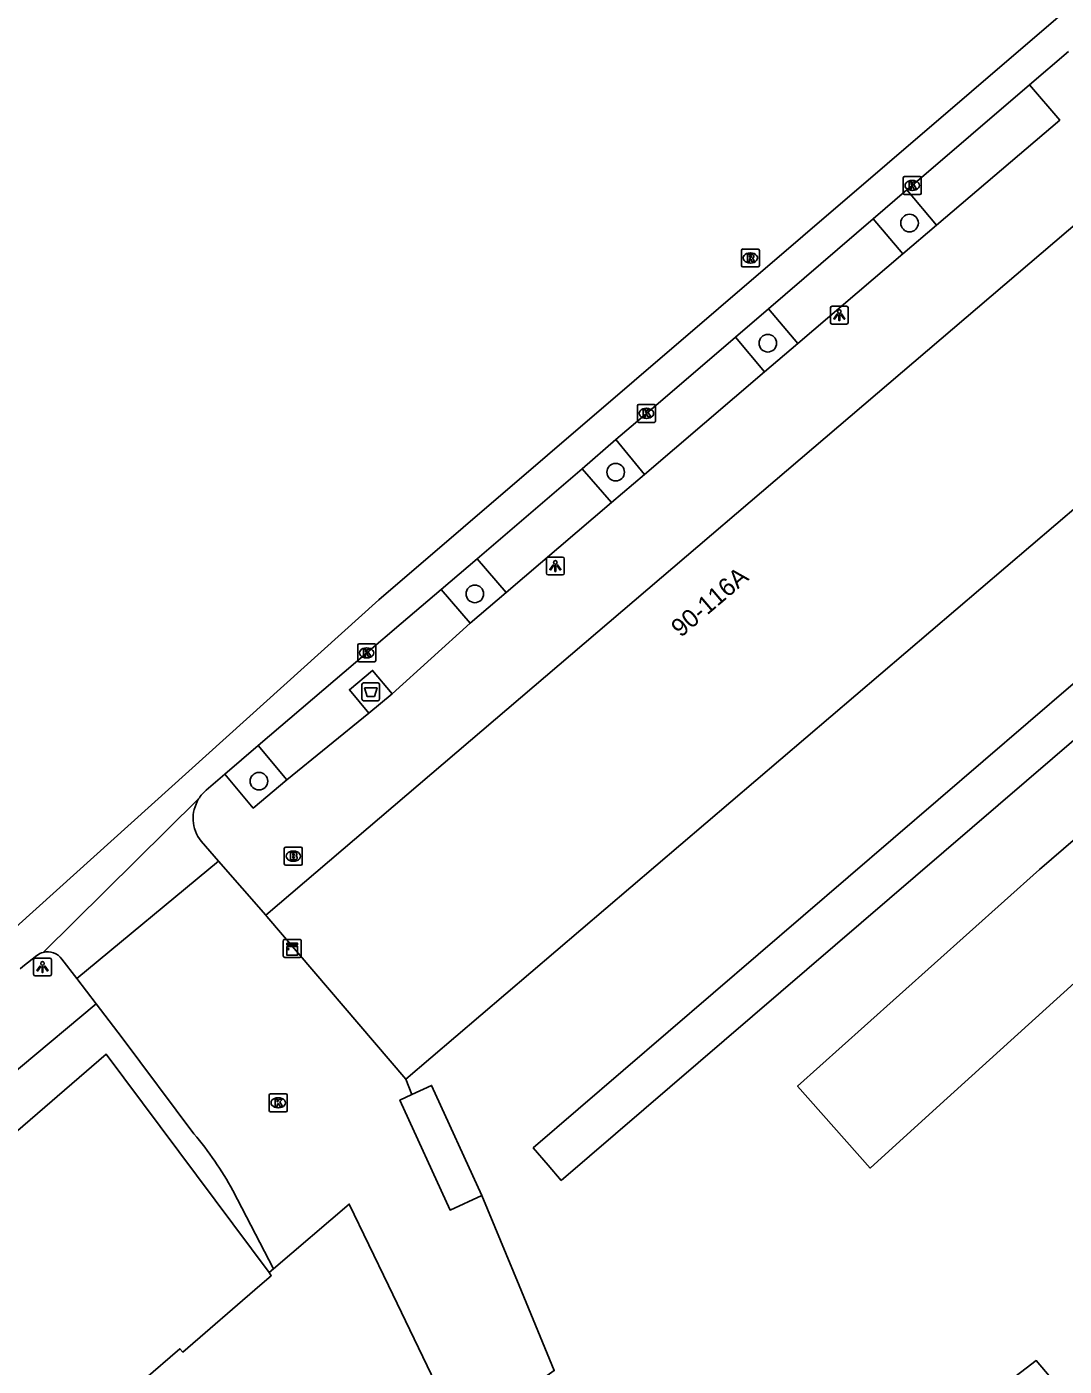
# Model space of a CAD drawing. Extents: x 162172 to 163187, y 382874 to 383684.
# Drawn here: x 162372.6 to 162430.3, y 383245.5 to 383320.1 of the extents above; entities that cross this region are included whole.
import ezdxf

# ---------------------------------------------------------------- set-up
doc = ezdxf.new("R2010")
doc.units = 0
for name, color, linetype in [('IMGEO_Afval_apart_plaats', 7, 'Continuous'), ('IMGEO_Boom', 7, 'Continuous'), ('IMGEO_Brandkraan', 7, 'Continuous'), ('IMGEO_Hek', 7, 'Continuous'), ('IMGEO_Kast', 7, 'Continuous'), ('IMGEO_Kolk', 7, 'Continuous'), ('IMGEO_Lichtpunt', 7, 'Continuous'), ('IMGEO_Pand', 7, 'Continuous'), ('IMGEO_Pand_nummerreeks', 7, 'Continuous'), ('IMGEO_Parkeervlak_open', 7, 'Continuous'), ('IMGEO_Rijbaan_lokaal_gesloten', 7, 'Continuous'), ('IMGEO_Rijbaan_lokaal_open', 7, 'Continuous'), ('IMGEO_Rioolput', 7, 'Continuous'), ('IMGEO_Voetpad_gesloten', 7, 'Continuous'), ('IMGEO_Voetpad_open', 7, 'Continuous')]:
    doc.layers.add(name, color=color, linetype=linetype)

msp = doc.modelspace()

# ---------------------------------------------------------------- linework, layer by layer
at = {"layer": 'IMGEO_Afval_apart_plaats'}
for p, q in [((162391.25, 383282.657), (162391.25, 383283.457)), ((162391.25, 383283.457), (162391.25, 383282.657)), ((162391.35, 383283.557), (162392.14, 383283.557)), ((162392.14, 383283.557), (162391.35, 383283.557)), ((162392.24, 383283.457), (162392.24, 383282.657)), ((162392.24, 383282.657), (162392.24, 383283.457)), ((162392.14, 383282.557), (162391.35, 383282.557)), ((162391.35, 383282.557), (162392.14, 383282.557))]:
    msp.add_line(p, q, dxfattribs=at)
msp.add_lwpolyline([(162391.393, 383283.271), (162392.097, 383283.271), (162391.948, 383282.801), (162391.542, 383282.801), (162391.393, 383283.271)], dxfattribs=at)
for centre, start, end in [((162391.35, 383283.457), 90, 180), ((162391.35, 383283.457), 90, 180), ((162392.14, 383283.457), 0, 90), ((162392.14, 383283.457), 360, 90), ((162391.35, 383282.657), 180, 270), ((162391.35, 383282.657), 180, 270), ((162392.14, 383282.657), 270, 0), ((162392.14, 383282.657), 270, 0)]:
    msp.add_arc(centre, 0.1, start, end, dxfattribs=at)
at = {"layer": 'IMGEO_Boom'}
for centre in [(162421.72, 383309.149), (162413.837, 383302.461), (162405.373, 383295.285), (162397.536, 383288.508), (162385.524, 383278.08)]:
    msp.add_circle(centre, 0.489, dxfattribs=at)
at = {"layer": 'IMGEO_Brandkraan'}
for p, q in [((162386.937, 383273.482), (162386.937, 383274.334)), ((162387.012, 383274.408), (162387.864, 383274.408)), ((162387.425, 383274.188), (162387.45, 383274.188)), ((162387.938, 383274.334), (162387.938, 383273.482)), ((162387.864, 383273.408), (162387.012, 383273.408)), ((162387.448, 383273.628), (162387.423, 383273.628))]:
    msp.add_line(p, q, dxfattribs=at)
for points in [[(162386.937, 383273.482), (162386.937, 383274.334)], [(162387.012, 383274.408), (162387.864, 383274.408)], [(162387.285, 383274.108), (162387.285, 383273.708), (162387.498, 383273.708)], [(162387.516, 383274.108), (162387.285, 383274.108)], [(162387.464, 383274.027), (162387.41, 383274.027), (162387.41, 383273.951)], [(162387.938, 383274.334), (162387.938, 383273.482)], [(162387.864, 383273.408), (162387.012, 383273.408)], [(162387.41, 383273.951), (162387.463, 383273.951)], [(162387.472, 383273.875), (162387.41, 383273.875), (162387.41, 383273.794)], [(162387.41, 383273.794), (162387.472, 383273.794)]]:
    msp.add_lwpolyline(points, dxfattribs=at)
for centre, radius, start, end in [((162387.014, 383274.332), 0.0765, 91.55205, 178.44795), ((162387.014, 383274.332), 0.0765, 91.55205, 178.44795), ((162387.465, 383273.989), 0.0379, 267.82845, 90.93552), ((162387.52, 383273.963), 0.145, 59.4692, 91.53667), ((162387.545, 383274.01), 0.0922, 285.51372, 58.15012), ((162387.862, 383274.332), 0.0765, 1.55205, 88.44795), ((162387.862, 383274.332), 0.0765, 1.55205, 88.44795), ((162387.014, 383273.484), 0.0765, 181.55205, 268.44795), ((162387.014, 383273.484), 0.0765, 181.55205, 268.44795), ((162387.473, 383273.834), 0.0404, 269.87594, 90.50774), ((162387.504, 383273.959), 0.251, 268.66757, 293.53466), ((162387.55, 383273.818), 0.105, 301.31148, 78.98903), ((162387.862, 383273.484), 0.0765, 271.55205, 358.44795), ((162387.862, 383273.484), 0.0765, 271.55205, 358.44795)]:
    msp.add_arc(centre, radius, start, end, dxfattribs=at)
for centre, major_axis, ratio, start_param, end_param in [((162387.424, 383273.908), (-0.387, 0.002), 0.722429, 4.712389, 7.853982), ((162387.449, 383273.908), (-0.39, 0.002), 0.717154, 1.570796, 4.712389)]:
    msp.add_ellipse(centre, major_axis=major_axis, ratio=ratio, start_param=start_param, end_param=end_param, dxfattribs=at)
at = {"layer": 'IMGEO_Hek'}
msp.add_lwpolyline([(162386.337, 383250.936), (162386.089, 383250.723)], dxfattribs=at)
at = {"layer": 'IMGEO_Kast'}
for p, q in [((162386.879, 383268.347), (162386.879, 383269.188)), ((162386.879, 383269.188), (162386.879, 383268.347)), ((162386.954, 383269.272), (162387.795, 383269.272)), ((162387.795, 383269.272), (162386.954, 383269.272)), ((162387.879, 383269.197), (162387.879, 383268.356)), ((162387.879, 383268.356), (162387.879, 383269.197)), ((162387.804, 383268.272), (162386.963, 383268.272)), ((162386.963, 383268.272), (162387.804, 383268.272))]:
    msp.add_line(p, q, dxfattribs=at)
for points in [[(162387.074, 383269.062), (162387.674, 383269.062), (162387.674, 383268.977), (162387.074, 383268.977), (162387.074, 383269.062)], [(162387.074, 383268.887), (162387.674, 383268.887), (162387.674, 383268.398), (162387.074, 383268.398), (162387.074, 383268.887)]]:
    msp.add_lwpolyline(points, dxfattribs=at)
msp.add_circle((162387.158, 383268.736), 0.0377, dxfattribs=at)
for centre, start, end in [((162386.957, 383269.194), 92.4484, 184.28452), ((162386.957, 383269.194), 92.4484, 184.28452), ((162387.801, 383269.194), 2.4484, 94.28452), ((162387.801, 383269.194), 2.4484, 94.28452), ((162386.957, 383268.35), 182.4484, 274.28452), ((162386.957, 383268.35), 182.4484, 274.28452), ((162387.801, 383268.35), 272.4484, 4.28452), ((162387.801, 383268.35), 272.4484, 4.28452)]:
    msp.add_arc(centre, 0.0779, start, end, dxfattribs=at)
at = {"layer": 'IMGEO_Kolk'}
for p, q in [((162421.37, 383310.82), (162421.37, 383311.672)), ((162421.445, 383311.746), (162422.297, 383311.746)), ((162421.858, 383311.526), (162421.883, 383311.526)), ((162422.371, 383311.672), (162422.371, 383310.82)), ((162422.297, 383310.746), (162421.445, 383310.746)), ((162421.881, 383310.966), (162421.856, 383310.966)), ((162406.581, 383298.131), (162406.581, 383298.983)), ((162406.656, 383299.057), (162407.508, 383299.057)), ((162407.069, 383298.837), (162407.094, 383298.837)), ((162407.582, 383298.983), (162407.582, 383298.131)), ((162407.508, 383298.057), (162406.656, 383298.057)), ((162407.092, 383298.277), (162407.067, 383298.277)), ((162391.018, 383284.797), (162391.018, 383285.649)), ((162391.093, 383285.723), (162391.945, 383285.723)), ((162391.506, 383285.503), (162391.531, 383285.503)), ((162392.019, 383285.649), (162392.019, 383284.797)), ((162391.945, 383284.723), (162391.093, 383284.723)), ((162391.529, 383284.943), (162391.504, 383284.943)), ((162386.098, 383259.754), (162386.098, 383260.606)), ((162386.173, 383260.68), (162387.025, 383260.68)), ((162387.099, 383260.606), (162387.099, 383259.754)), ((162386.609, 383259.9), (162386.584, 383259.9)), ((162386.586, 383260.46), (162386.611, 383260.46)), ((162387.025, 383259.68), (162386.173, 383259.68))]:
    msp.add_line(p, q, dxfattribs=at)
for points in [[(162421.37, 383310.82), (162421.37, 383311.672)], [(162421.445, 383311.746), (162422.297, 383311.746)], [(162421.691, 383311.446), (162421.814, 383311.446), (162421.814, 383311.295), (162421.944, 383311.446), (162422.108, 383311.446), (162421.962, 383311.295), (162422.115, 383311.046), (162421.963, 383311.046), (162421.878, 383311.21), (162421.814, 383311.143), (162421.814, 383311.046), (162421.691, 383311.046), (162421.691, 383311.446)], [(162422.371, 383311.672), (162422.371, 383310.82)], [(162422.297, 383310.746), (162421.445, 383310.746)], [(162406.581, 383298.131), (162406.581, 383298.983)], [(162406.656, 383299.057), (162407.508, 383299.057)], [(162406.902, 383298.757), (162407.025, 383298.757), (162407.025, 383298.606), (162407.155, 383298.757), (162407.319, 383298.757), (162407.173, 383298.606), (162407.326, 383298.357), (162407.174, 383298.357), (162407.089, 383298.521), (162407.025, 383298.454), (162407.025, 383298.357), (162406.902, 383298.357), (162406.902, 383298.757)], [(162407.582, 383298.983), (162407.582, 383298.131)], [(162407.508, 383298.057), (162406.656, 383298.057)], [(162391.018, 383284.797), (162391.018, 383285.649)], [(162391.093, 383285.723), (162391.945, 383285.723)], [(162391.339, 383285.423), (162391.462, 383285.423), (162391.462, 383285.272), (162391.592, 383285.423), (162391.756, 383285.423), (162391.61, 383285.272), (162391.763, 383285.023), (162391.611, 383285.023), (162391.526, 383285.187), (162391.462, 383285.12), (162391.462, 383285.023), (162391.339, 383285.023), (162391.339, 383285.423)], [(162392.019, 383285.649), (162392.019, 383284.797)], [(162391.945, 383284.723), (162391.093, 383284.723)], [(162386.098, 383259.754), (162386.098, 383260.606)], [(162386.173, 383260.68), (162387.025, 383260.68)], [(162387.099, 383260.606), (162387.099, 383259.754)], [(162386.419, 383260.38), (162386.542, 383260.38), (162386.542, 383260.229), (162386.672, 383260.38), (162386.836, 383260.38), (162386.69, 383260.229), (162386.843, 383259.98), (162386.691, 383259.98), (162386.606, 383260.144), (162386.542, 383260.077), (162386.542, 383259.98), (162386.419, 383259.98), (162386.419, 383260.38)], [(162387.025, 383259.68), (162386.173, 383259.68)]]:
    msp.add_lwpolyline(points, dxfattribs=at)
for centre, start, end in [((162421.447, 383311.67), 91.55205, 178.44795), ((162421.447, 383311.67), 91.55205, 178.44795), ((162422.295, 383311.67), 1.55205, 88.44795), ((162422.295, 383311.67), 1.55205, 88.44795), ((162421.447, 383310.822), 181.55205, 268.44795), ((162421.447, 383310.822), 181.55205, 268.44795), ((162422.295, 383310.822), 271.55205, 358.44795), ((162422.295, 383310.822), 271.55205, 358.44795), ((162406.658, 383298.981), 91.55205, 178.44795), ((162406.658, 383298.981), 91.55205, 178.44795), ((162407.506, 383298.981), 1.55205, 88.44795), ((162407.506, 383298.981), 1.55205, 88.44795), ((162406.658, 383298.133), 181.55205, 268.44795), ((162406.658, 383298.133), 181.55205, 268.44795), ((162407.506, 383298.133), 271.55205, 358.44795), ((162407.506, 383298.133), 271.55205, 358.44795), ((162391.095, 383285.647), 91.55205, 178.44795), ((162391.095, 383285.647), 91.55205, 178.44795), ((162391.943, 383285.647), 1.55205, 88.44795), ((162391.943, 383285.647), 1.55205, 88.44795), ((162391.095, 383284.799), 181.55205, 268.44795), ((162391.095, 383284.799), 181.55205, 268.44795), ((162391.943, 383284.799), 271.55205, 358.44795), ((162391.943, 383284.799), 271.55205, 358.44795), ((162386.175, 383260.604), 91.55205, 178.44795), ((162386.175, 383260.604), 91.55205, 178.44795), ((162387.023, 383260.604), 1.55205, 88.44795), ((162387.023, 383260.604), 1.55205, 88.44795), ((162386.175, 383259.756), 181.55205, 268.44795), ((162386.175, 383259.756), 181.55205, 268.44795), ((162387.023, 383259.756), 271.55205, 358.44795), ((162387.023, 383259.756), 271.55205, 358.44795)]:
    msp.add_arc(centre, 0.0765, start, end, dxfattribs=at)
for centre, major_axis, ratio, start_param, end_param in [((162421.857, 383311.246), (-0.387, 0.002), 0.722429, 4.712389, 7.853982), ((162421.882, 383311.246), (-0.39, 0.002), 0.717154, 1.570796, 4.712389), ((162407.068, 383298.557), (-0.387, 0.002), 0.722429, 4.712389, 7.853982), ((162407.093, 383298.557), (-0.39, 0.002), 0.717154, 1.570796, 4.712389), ((162391.505, 383285.223), (-0.387, 0.002), 0.722429, 4.712389, 7.853982), ((162391.53, 383285.223), (-0.39, 0.002), 0.717154, 1.570796, 4.712389), ((162386.585, 383260.18), (-0.387, 0.002), 0.722429, 4.712389, 7.853982), ((162386.61, 383260.18), (-0.39, 0.002), 0.717154, 1.570796, 4.712389)]:
    msp.add_ellipse(centre, major_axis=major_axis, ratio=ratio, start_param=start_param, end_param=end_param, dxfattribs=at)
at = {"layer": 'IMGEO_Lichtpunt'}
for p, q in [((162417.316, 383304.426), (162417.316, 383303.619)), ((162417.316, 383304.426), (162417.316, 383303.619)), ((162418.218, 383304.521), (162417.41, 383304.521)), ((162418.218, 383304.521), (162417.41, 383304.521)), ((162418.312, 383303.619), (162418.312, 383304.426)), ((162418.312, 383303.619), (162418.312, 383304.426)), ((162417.41, 383303.525), (162418.218, 383303.525)), ((162417.41, 383303.525), (162418.218, 383303.525)), ((162401.518, 383290.462), (162401.518, 383289.655)), ((162401.518, 383290.462), (162401.518, 383289.655)), ((162402.42, 383290.557), (162401.612, 383290.557)), ((162402.42, 383290.557), (162401.612, 383290.557)), ((162402.514, 383289.655), (162402.514, 383290.462)), ((162402.514, 383289.655), (162402.514, 383290.462)), ((162401.612, 383289.561), (162402.42, 383289.561)), ((162401.612, 383289.561), (162402.42, 383289.561)), ((162372.985, 383268.139), (162372.985, 383267.332)), ((162372.985, 383268.139), (162372.985, 383267.332)), ((162373.887, 383268.234), (162373.079, 383268.234)), ((162373.887, 383268.234), (162373.079, 383268.234)), ((162373.981, 383267.332), (162373.981, 383268.139)), ((162373.981, 383267.332), (162373.981, 383268.139)), ((162373.079, 383267.238), (162373.887, 383267.238)), ((162373.079, 383267.238), (162373.887, 383267.238))]:
    msp.add_line(p, q, dxfattribs=at)
for points in [[(162417.69, 383304.09), (162417.729, 383304.062), (162417.541, 383303.8), (162417.503, 383303.827), (162417.69, 383304.09)], [(162417.792, 383304.042), (162417.839, 383304.042), (162417.839, 383303.72), (162417.792, 383303.72), (162417.792, 383304.042)], [(162417.902, 383304.062), (162417.94, 383304.089), (162418.127, 383303.827), (162418.088, 383303.799), (162417.902, 383304.062)], [(162401.892, 383290.126), (162401.931, 383290.098), (162401.743, 383289.836), (162401.705, 383289.863), (162401.892, 383290.126)], [(162401.994, 383290.078), (162402.041, 383290.078), (162402.041, 383289.756), (162401.994, 383289.756), (162401.994, 383290.078)], [(162402.104, 383290.098), (162402.142, 383290.125), (162402.329, 383289.863), (162402.29, 383289.835), (162402.104, 383290.098)], [(162373.359, 383267.803), (162373.398, 383267.775), (162373.21, 383267.513), (162373.172, 383267.54), (162373.359, 383267.803)], [(162373.461, 383267.755), (162373.508, 383267.755), (162373.508, 383267.433), (162373.461, 383267.433), (162373.461, 383267.755)], [(162373.571, 383267.775), (162373.609, 383267.802), (162373.796, 383267.54), (162373.757, 383267.512), (162373.571, 383267.775)]]:
    msp.add_lwpolyline(points, dxfattribs=at)
for centre in [(162417.815, 383304.224), (162402.017, 383290.26), (162373.484, 383267.937)]:
    msp.add_circle(centre, 0.0994, dxfattribs=at)
for centre, start, end in [((162417.41, 383304.426), 90, 180), ((162417.41, 383304.426), 90, 180), ((162418.218, 383304.426), 0, 90), ((162418.218, 383304.426), 0, 90), ((162417.41, 383303.619), 180, 270), ((162417.41, 383303.619), 180, 270), ((162418.218, 383303.619), 270, 0), ((162418.218, 383303.619), 270, 360), ((162401.612, 383290.462), 90, 180), ((162401.612, 383290.462), 90, 180), ((162402.42, 383290.462), 0, 90), ((162402.42, 383290.462), 0, 90), ((162401.612, 383289.655), 180, 270), ((162401.612, 383289.655), 180, 270), ((162402.42, 383289.655), 270, 0), ((162402.42, 383289.655), 270, 360), ((162373.079, 383268.139), 90, 180), ((162373.079, 383268.139), 90, 180), ((162373.887, 383268.139), 0, 90), ((162373.887, 383268.139), 0, 90), ((162373.079, 383267.332), 180, 270), ((162373.079, 383267.332), 180, 270), ((162373.887, 383267.332), 270, 0), ((162373.887, 383267.332), 270, 360)]:
    msp.add_arc(centre, 0.0946, start, end, dxfattribs=at)
at = {"layer": 'IMGEO_Pand'}
for points in [[(162433.35, 383311.136), (162385.904, 383270.617)], [(162393.697, 383261.491), (162440.977, 383301.867), (162441.144, 383302.009), (162440.949, 383302.237), (162440.782, 383302.095), (162433.377, 383310.765), (162433.545, 383310.908), (162433.35, 383311.136)], [(162402.347, 383255.851), (162401.615, 383256.702), (162400.784, 383257.668), (162443.346, 383294.265), (162444.909, 383292.448), (162402.347, 383255.851)], [(162453.92, 383294.688), (162428.95, 383273.168), (162419.215, 383264.437), (162415.492, 383261.098), (162419.521, 383256.549), (162423.228, 383259.906), (162432.862, 383268.63), (162457.563, 383289.917)], [(162393.697, 383261.491), (162385.97, 383270.54), (162385.904, 383270.617)], [(162386.089, 383250.723), (162377.023, 383262.886), (162371.29, 383257.939), (162371.576, 383257.604), (162369.544, 383255.87), (162362.725, 383250), (162342.585, 383232.663), (162342.251, 383232.382)], [(162397.916, 383255.011), (162396.159, 383254.208), (162393.364, 383260.33), (162394.025, 383260.635)], [(162394.025, 383260.635), (162395.133, 383261.146), (162397.916, 383255.011)], [(162361.016, 383218.753), (162380.461, 383235.496), (162384.25, 383238.759), (162379.1, 383244.746), (162381.127, 383246.485), (162381.29, 383246.298), (162385.571, 383250), (162386.21, 383250.552), (162386.089, 383250.723)], [(162417.764, 383220.743), (162426.429, 383223.977), (162438.517, 383234.328), (162428.769, 383245.828), (162407.685, 383229.67), (162410.393, 383223.994)]]:
    msp.add_lwpolyline(points, dxfattribs=at)
at = {"layer": 'IMGEO_Parkeervlak_open'}
for points in [[(162423.217, 383309.03), (162421.577, 383310.994)], [(162419.703, 383309.383), (162421.353, 383307.446)], [(162415.499, 383302.445), (162413.876, 383304.375)], [(162412.03, 383302.794), (162413.657, 383300.868)], [(162406.978, 383295.162), (162405.385, 383297.095)], [(162403.505, 383295.477), (162405.135, 383293.59)], [(162399.284, 383288.577), (162397.674, 383290.459)], [(162397.27, 383286.873), (162395.665, 383288.75)], [(162385.49, 383280.064), (162387.075, 383278.164)]]:
    msp.add_lwpolyline(points, dxfattribs=at)
at = {"layer": 'IMGEO_Rijbaan_lokaal_gesloten'}
for points in [[(162241.995, 383156.412), (162244.53, 383159.301), (162248.008, 383164.875), (162250.915, 383168.143), (162371.03, 383269.104), (162392.188, 383288.18), (162444.061, 383332.714), (162462.172, 383347.171), (162500.099, 383379.33), (162504.312, 383382.919)], [(162430.571, 383318.702), (162428.402, 383316.843)], [(162421.577, 383310.994), (162421.871, 383311.247), (162428.402, 383316.843)], [(162421.577, 383310.994), (162419.703, 383309.383)], [(162413.876, 383304.375), (162419.703, 383309.383)], [(162413.876, 383304.375), (162412.03, 383302.794)], [(162405.385, 383297.095), (162407.084, 383298.557), (162412.03, 383302.794)], [(162405.385, 383297.095), (162403.505, 383295.477)], [(162397.674, 383290.459), (162403.505, 383295.477)], [(162397.674, 383290.459), (162395.665, 383288.75)], [(162395.665, 383288.75), (162393.446, 383286.861), (162391.521, 383285.223), (162385.49, 383280.064)], [(162385.49, 383280.064), (162383.627, 383278.47)], [(162383.627, 383278.47), (162382.591, 383277.584)], [(162382.17, 383277.096), (162373.513, 383268.548)], [(162383.272, 383273.638), (162382.311, 383274.742)], [(162383.272, 383273.638), (162375.396, 383267.095)], [(162373.176, 383268.382), (162372.382, 383267.76), (162372.237, 383267.637)], [(162375.396, 383267.095), (162374.563, 383268.179)]]:
    msp.add_lwpolyline(points, dxfattribs=at)
for centre, radius, start, end in [((162383.913, 383276.019), 2.048, 148.28636, 218.56926), ((162383.89, 383276.037), 2.02, 130.03608, 148.39492), ((162373.782, 383267.577), 1.007, 105.47729, 126.97073), ((162373.77, 383267.601), 0.981, 36.07603, 105.1981)]:
    msp.add_arc(centre, radius, start, end, dxfattribs=at)
at = {"layer": 'IMGEO_Rijbaan_lokaal_open'}
for points in [[(162385.904, 383270.617), (162383.272, 383273.638)], [(162376.474, 383265.694), (162375.396, 383267.095)], [(162376.474, 383265.694), (162377.917, 383263.797), (162381.911, 383258.458)], [(162394.025, 383260.635), (162393.697, 383261.491)], [(162384.074, 383255.297), (162386.337, 383250.936)], [(162400.458, 383244.217), (162401.954, 383245.27), (162399.993, 383250), (162397.916, 383255.011)], [(162386.337, 383250.936), (162390.549, 383254.542), (162392.733, 383250), (162395.828, 383243.563), (162401.619, 383230.434), (162405.386, 383221.106), (162405.733, 383219.619), (162405.477, 383219.277), (162405.876, 383218.005), (162409.749, 383218.187), (162415.818, 383220.435), (162417.764, 383220.743)]]:
    msp.add_lwpolyline(points, dxfattribs=at)
msp.add_arc((162366.719, 383245.742), 19.811, 28.83561, 39.93028, dxfattribs=at)
at = {"layer": 'IMGEO_Rioolput'}
for p, q in [((162412.363, 383306.78), (162412.363, 383307.632)), ((162412.438, 383307.706), (162413.29, 383307.706)), ((162413.364, 383307.632), (162413.364, 383306.78)), ((162412.874, 383306.926), (162412.849, 383306.926)), ((162412.851, 383307.486), (162412.876, 383307.486)), ((162413.29, 383306.706), (162412.438, 383306.706))]:
    msp.add_line(p, q, dxfattribs=at)
for points in [[(162412.363, 383306.78), (162412.363, 383307.632)], [(162412.438, 383307.706), (162413.29, 383307.706)], [(162413.364, 383307.632), (162413.364, 383306.78)], [(162412.952, 383307.404), (162412.7, 383307.406), (162412.7, 383307.006)], [(162412.7, 383307.006), (162412.824, 383307.006), (162412.824, 383307.168), (162412.835, 383307.168)], [(162412.878, 383307.325), (162412.824, 383307.325), (162412.824, 383307.244)], [(162412.824, 383307.244), (162412.876, 383307.244)], [(162412.882, 383307.139), (162412.953, 383307.006), (162413.093, 383307.006), (162413.028, 383307.132)], [(162413.29, 383306.706), (162412.438, 383306.706)]]:
    msp.add_lwpolyline(points, dxfattribs=at)
for centre, radius, start, end in [((162412.44, 383307.63), 0.0765, 91.55205, 178.44795), ((162412.44, 383307.63), 0.0765, 91.55205, 178.44795), ((162413.288, 383307.63), 0.0765, 1.55205, 88.44795), ((162413.288, 383307.63), 0.0765, 1.55205, 88.44795), ((162412.44, 383306.782), 0.0765, 181.55205, 268.44795), ((162412.44, 383306.782), 0.0765, 181.55205, 268.44795), ((162412.834, 383307.115), 0.0533, 26.02933, 88.69889), ((162412.86, 383307.433), 0.19, 274.7715, 282.96867), ((162412.884, 383307.229), 0.0964, 77.00612, 93.18647), ((162412.898, 383307.286), 0.0378, 276.66336, 79.67722), ((162412.951, 383307.294), 0.109, 350.36119, 89.41601), ((162412.949, 383307.294), 0.112, 277.58423, 350.98172), ((162412.933, 383307.079), 0.108, 29.51342, 73.79051), ((162413.288, 383306.782), 0.0765, 271.55205, 358.44795), ((162413.288, 383306.782), 0.0765, 271.55205, 358.44795)]:
    msp.add_arc(centre, radius, start, end, dxfattribs=at)
for centre, major_axis, ratio, start_param, end_param in [((162412.85, 383307.206), (-0.387, 0.002), 0.722429, 4.712389, 7.853982), ((162412.875, 383307.206), (-0.39, 0.002), 0.717154, 1.570796, 4.712389)]:
    msp.add_ellipse(centre, major_axis=major_axis, ratio=ratio, start_param=start_param, end_param=end_param, dxfattribs=at)
at = {"layer": 'IMGEO_Voetpad_gesloten'}
for points in [[(162391.64, 383281.867), (162390.555, 383283.171), (162391.85, 383284.248), (162392.935, 383282.944)], [(162392.935, 383282.944), (162391.64, 383281.867)]]:
    msp.add_lwpolyline(points, dxfattribs=at)
at = {"layer": 'IMGEO_Voetpad_open'}
for points in [[(162428.402, 383316.843), (162430.075, 383314.882), (162423.217, 383309.03)], [(162421.353, 383307.446), (162423.217, 383309.03)], [(162421.353, 383307.446), (162415.499, 383302.445)], [(162413.657, 383300.868), (162415.499, 383302.445)], [(162413.657, 383300.868), (162406.978, 383295.162)], [(162405.135, 383293.59), (162406.978, 383295.162)], [(162405.135, 383293.59), (162399.284, 383288.577)], [(162397.27, 383286.873), (162399.284, 383288.577)], [(162392.935, 383282.944), (162397.27, 383286.873)], [(162387.075, 383278.164), (162391.64, 383281.867)], [(162383.627, 383278.47), (162385.209, 383276.585), (162387.075, 383278.164)], [(162340.136, 383235.001), (162340.881, 383235.63), (162357.877, 383250), (162372.264, 383262.163), (162376.474, 383265.694)], [(162386.089, 383250.723), (162386.337, 383250.936)]]:
    msp.add_lwpolyline(points, dxfattribs=at)

# ---------------------------------------------------------------- texts
at = {"layer": 'IMGEO_Pand_nummerreeks'}
msp.add_text('90-116A', height=1, rotation=40.45784, dxfattribs=at).set_placement((162408.992, 383286.048))

doc.saveas('drawing.dxf')
